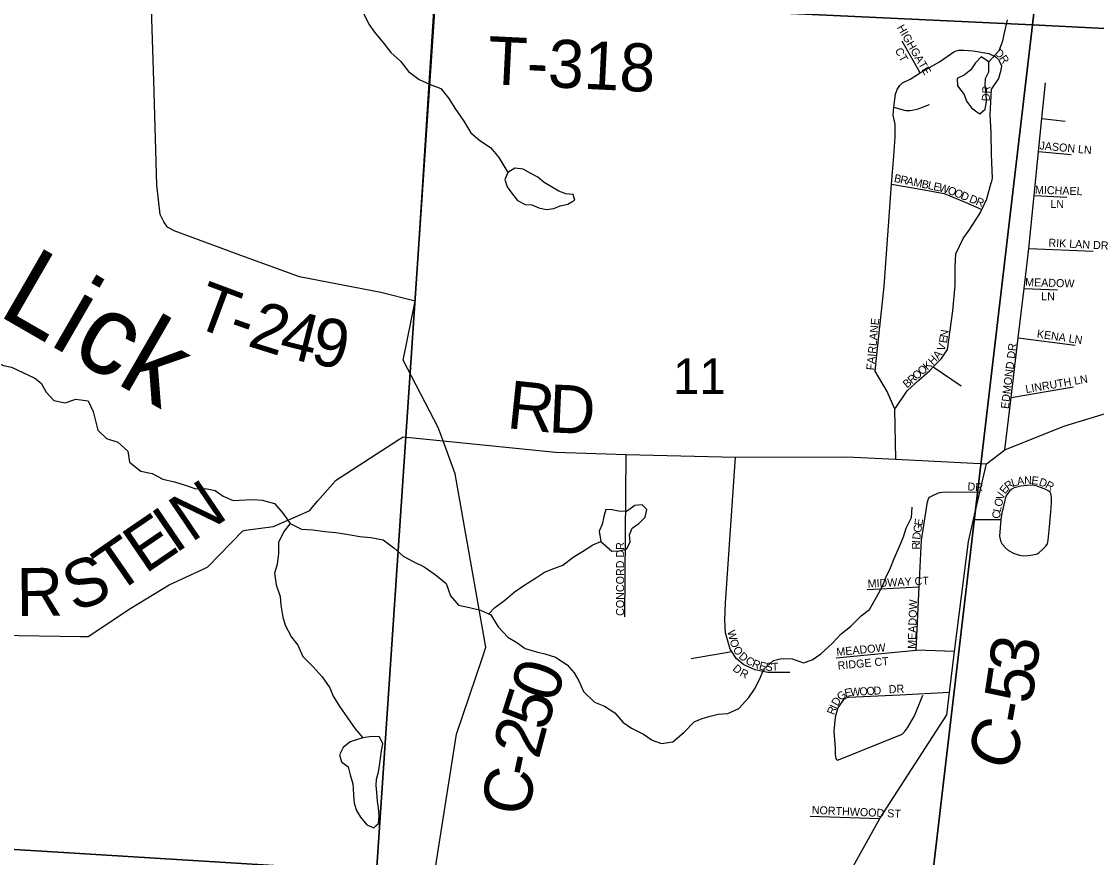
# Model space of a CAD drawing. Extents: x 1624196 to 2029251, y 146837 to 440034.
# Drawn here: x 1869991 to 1876705, y 270363 to 275584 of the extents above; entities that cross this region are included whole.
import ezdxf

# ---------------------------------------------------------------- set-up
doc = ezdxf.new("R2010")
doc.units = 0
for name, color, linetype in [('GM_X_County_Road', 7, 'Continuous'), ('GM_X_County_Road_Text', 7, 'Continuous'), ('GM_X_Minor_Lake', 7, 'Continuous'), ('GM_X_Minor_River', 7, 'Continuous'), ('GM_X_Minor_River_Text', 7, 'Continuous'), ('GM_X_Section', 7, 'Continuous'), ('GM_X_Section_Text', 7, 'Continuous'), ('GM_X_Township_Road', 7, 'Continuous'), ('GM_X_Township_Road_Text', 7, 'Continuous'), ('GM_X_Township_Subdivision', 7, 'Continuous'), ('GM_X_Township_Subdivision_Text', 7, 'Continuous')]:
    doc.layers.add(name, color=color, linetype=linetype)

msp = doc.modelspace()

# ---------------------------------------------------------------- linework, layer by layer
at = {"layer": 'GM_X_County_Road'}
for points in [[(1876018.7, 272820.9), (1876133.6, 272909.4), (1876501.8, 273055.9), (1877165.2, 273259), (1877399.5, 273319.8), (1877442.5, 273348.2), (1877485.7, 273380), (1877526.6, 273418.7), (1877555.7, 273450.2), (1877826, 273971.1), (1877959.3, 274252.7), (1878046.6, 274458.9), (1878201, 274755.8), (1878345.7, 274926.4), (1878586.7, 275256.3), (1878807.2, 275540.3), (1878898.9, 275651.5), (1879012.2, 275718.2), (1879140.9, 275783.8), (1879206.8, 275991), (1879296.1, 276171.1), (1879334.2, 276270.8), (1879514.5, 276720.8), (1879464.3, 276736.4)], [(1872569.8, 270260.4), (1872707.4, 271134.1), (1872869.2, 271612), (1872891.3, 271677.4), (1872700, 272759.1), (1872624.6, 272965.4), (1872594, 273049.1), (1872374.5, 273468), (1872448.8, 273837.1), (1872571.1, 275715.8)], [(1868041.8, 271781.7), (1870358.7, 271742.5), (1870407.3, 271743.4), (1870672.5, 271921.2), (1870913.7, 272066.6), (1871125.3, 272164.5), (1871155.1, 272178.5), (1871373.8, 272402.7), (1871388.9, 272407.9), (1871563.7, 272431.2), (1871788.1, 272528.3), (1871790.7, 272531), (1871795.7, 272536.8), (1871840.3, 272587.7), (1871949.8, 272713.1), (1871952.8, 272716.5), (1872348.3, 272974.2), (1872374.2, 272991.1), (1872624.6, 272965.4), (1873325.3, 272893.5), (1873704.9, 272881.5), (1873767.4, 272879.9), (1874450, 272862.2), (1875147, 272866.1), (1875451, 272850.1), (1876018.7, 272820.9)], [(1874117, 270192.6), (1874698.8, 270168.5), (1875042.6, 270159.9), (1875081.1, 270165), (1875109.3, 270188.1), (1875135, 270217.6), (1875351.7, 270606.8), (1875769.6, 271254.1), (1875787.2, 271394.5), (1875819.1, 271649.1), (1875905.2, 272336.6), (1875937.3, 272473.6), (1875977.2, 272643.9), (1876018.7, 272820.9)]]:
    msp.add_lwpolyline(points, dxfattribs=at)
at = {"layer": 'GM_X_Minor_Lake'}
for points in [[(1876033.2, 275330.8), (1875985.3, 275363.1), (1875949, 275325.2), (1875920.8, 275281.2), (1875878.6, 275249.3), (1875834.4, 275227.5), (1875838.2, 275181.3), (1875878.1, 275127), (1875893.9, 275086.8), (1875923.8, 275044.6), (1875958.4, 275019)], [(1875958.4, 275019), (1875975.7, 275006.3), (1876009.9, 275036.2), (1876018.1, 275084.3), (1876016.3, 275132.4), (1876010.5, 275182.6), (1876012.7, 275226.7), (1876032.9, 275268.7), (1876033.2, 275330.8)], [(1873027.6, 274640.9), (1873009.3, 274596.8), (1873025.2, 274550.7), (1873057, 274506.4), (1873088.9, 274466.1), (1873136.8, 274439.9), (1873178.9, 274439.7), (1873222.9, 274419.4), (1873268.9, 274409.2), (1873315, 274415), (1873355.1, 274432.8), (1873403.3, 274442.6), (1873427.5, 274456.8)], [(1873427.5, 274456.8), (1873447.4, 274468.5), (1873435.6, 274502.6), (1873391.5, 274506.9), (1873347.5, 274525.1), (1873255.6, 274577.7), (1873215.7, 274611.9), (1873171.7, 274634.2), (1873123.8, 274660.5), (1873071.6, 274667), (1873027.6, 274640.9)], [(1873879, 272553.2), (1873866.7, 272565.7), (1873822.7, 272562), (1873770.5, 272524.3), (1873720.5, 272526.6), (1873680.6, 272534.8), (1873640.7, 272537.1), (1873628.4, 272493.1), (1873618.1, 272443.2), (1873597.9, 272401.3), (1873609.2, 272337.3)], [(1873609.2, 272337.3), (1873679, 272276.6), (1873725, 272278.4), (1873771, 272290.1), (1873793.3, 272334), (1873787.6, 272378), (1873805.8, 272420), (1873846, 272449.7), (1873886.2, 272487.5), (1873896.5, 272535.5), (1873879, 272553.2)], [(1872122.6, 271111.5), (1872042.9, 271085.9), (1872000.7, 271050.1), (1871976.4, 271004.2), (1871990.1, 270960.1), (1872031.9, 270929.8), (1872043.6, 270879.7), (1872059.2, 270823.6), (1872063, 270793.5), (1872064.7, 270751.5), (1872068.4, 270703.4), (1872084.1, 270657.3), (1872107.8, 270615.1), (1872147.5, 270566.8), (1872191.3, 270548.5), (1872206.5, 270562.5)], [(1872206.5, 270562.5), (1872221.5, 270576.3), (1872223.8, 270626.4), (1872220.1, 270670.4), (1872214.4, 270714.5), (1872210.7, 270768.6), (1872205, 270812.6), (1872207.3, 270852.7), (1872219.5, 270896.6), (1872229.9, 270950.6), (1872234, 270982.6), (1872238.3, 271028.6), (1872246.6, 271072.6), (1872226.9, 271116.8), (1872178.9, 271119.1), (1872122.6, 271111.5)]]:
    msp.add_lwpolyline(points, dxfattribs=at)
at = {"layer": 'GM_X_Minor_River'}
for points in [[(1872128.6, 275631.5), (1872160.3, 275567.2), (1872196.2, 275516.9), (1872255.9, 275444.5), (1872297.8, 275390.1), (1872357.6, 275335.7), (1872407.4, 275271.3), (1872475.3, 275220.9), (1872543.3, 275190.5), (1872609.2, 275166.1), (1872659, 275103.7), (1872696.8, 275041.4), (1872754.6, 274960.9), (1872796.3, 274888.6), (1872854.2, 274840.2), (1872920.1, 274797.8), (1872971.9, 274735.4), (1873027.6, 274640.9)], [(1876148.5, 275593), (1876130.2, 275520.9), (1876115.9, 275454.8), (1876095.6, 275400.7), (1876033.2, 275330.8)], [(1869169.9, 274239.8), (1869215.7, 274183.4), (1869239.5, 274133.2), (1869269.3, 274070.9), (1869327.1, 274008.5), (1869384.9, 273950.1), (1869406.7, 273887.8), (1869448.5, 273829.5), (1869500.4, 273791.1), (1869570.3, 273738.7), (1869594, 273670.4), (1869631.8, 273598), (1869699.6, 273547.6), (1869761.6, 273515.2), (1869825.4, 273458.8), (1869877.4, 273434.5), (1869927.4, 273424.2), (1870073.7, 273357.2)], [(1870073.7, 273357.2), (1870113.5, 273325.8), (1870145, 273269.5), (1870192.6, 273217.1), (1870262.4, 273202.5), (1870330.5, 273226), (1870406.4, 273215.4), (1870437.9, 273149), (1870451.4, 273098.9), (1870466.9, 273032.7), (1870522.5, 272980.2), (1870592.2, 272957.6), (1870655.7, 272901.1), (1870665.2, 272832.9), (1870736.7, 272776.3), (1870806.5, 272761.7), (1870874.2, 272725.1), (1870946, 272708.6), (1871005.8, 272690.1), (1871079.6, 272665.5), (1871137.6, 272667), (1871199.4, 272654.5), (1871251.1, 272620.1), (1871312.8, 272591.6), (1871388.8, 272597), (1871440.8, 272598.6), (1871494.7, 272594.1), (1871570.5, 272573.5), (1871622, 272513), (1871669.5, 272448.6), (1871739.1, 272414), (1871811, 272409.4), (1871884.9, 272398.8), (1871954.8, 272392.3), (1872032.7, 272379.7), (1872104.5, 272367.1), (1872172.4, 272362.5), (1872250.2, 272345.9), (1872315.8, 272297.4), (1872375.4, 272244.8), (1872445, 272208.2), (1872506.7, 272177.7), (1872574.3, 272131.1), (1872643.8, 272074.5), (1872671.2, 271998.2), (1872720.7, 271939.8), (1872788.5, 271925.2), (1872858.3, 271906.7), (1872922.1, 271878.1), (1872967.5, 271803.7), (1873028.9, 271739.1), (1873084.6, 271706.7), (1873136.3, 271668.2), (1873208.1, 271647.6), (1873259.9, 271635.2), (1873325.7, 271614.7), (1873399.3, 271566), (1873442.8, 271515.6), (1873472.4, 271465.4), (1873501.9, 271399.1), (1873569.3, 271332.5), (1873633.1, 271307.9), (1873696.7, 271267.4), (1873746.2, 271208.9), (1873801.9, 271170.5), (1873875.5, 271133.8), (1873929.2, 271095.4), (1873989, 271074.9), (1874059, 271086.4), (1874129.4, 271145.9), (1874191.9, 271209.5), (1874242, 271231.1), (1874292.1, 271246.7), (1874342.2, 271258.3), (1874402.2, 271261.9), (1874470.4, 271293.4), (1874532.9, 271363), (1874569.3, 271414.8), (1874599.7, 271474.6), (1874628.2, 271538.4), (1874688.6, 271594), (1874738.6, 271605.6), (1874804.6, 271603.1), (1874876.3, 271578.5), (1874928.4, 271598.2), (1874982.7, 271635.8), (1875057.2, 271701.3), (1875109.6, 271760.9), (1875167.9, 271806.5), (1875236.4, 271872.1), (1875286.7, 271911.7), (1875331.2, 271989.5), (1875367.8, 272057.2), (1875392.2, 272115.1), (1875418.6, 272173), (1875441.1, 272230.9), (1875473.6, 272300.7), (1875500.1, 272366.6), (1875516.5, 272420.5), (1875549, 272486.3), (1875553.5, 272550.4)], [(1871669.5, 272448.6), (1871629.1, 272398.9), (1871596.6, 272331), (1871596, 272261), (1871587.5, 272193), (1871571.1, 272139), (1871580.5, 272066.9), (1871605.9, 271992.6), (1871611.5, 271938.5), (1871622.9, 271864.3), (1871638.5, 271814.1), (1871677.9, 271739.7), (1871717.4, 271689.4), (1871748.9, 271619), (1871812.3, 271554.5), (1871867.8, 271492), (1871917.2, 271423.5), (1871936.8, 271371.3), (1871974.3, 271310.9), (1872027.6, 271234.4), (1872075.1, 271166), (1872122.6, 271111.5)], [(1872909, 271884), (1872944.4, 271922), (1873010.7, 271969.5), (1873067.1, 272019.2), (1873127.4, 272062.7), (1873207.7, 272112.2), (1873258, 272145.8), (1873316.1, 272167.4), (1873372.2, 272189), (1873436.6, 272238.5), (1873494.8, 272274.1), (1873559.1, 272315.6), (1873609.2, 272337.3)]]:
    msp.add_lwpolyline(points, dxfattribs=at)
at = {"layer": 'GM_X_Section'}
for points in [[(1872946.7, 281242), (1876934.4, 281070.2), (1876305.4, 275561.9), (1872577.6, 275738.7)], [(1876934.4, 281070.2), (1882345.6, 280681.5), (1882034.8, 275242.1), (1881890.9, 275280.6), (1876305.4, 275561.9)], [(1866452.3, 276073.9), (1872577.6, 275738.7), (1872207.6, 270274.4), (1866878.3, 270602.6)], [(1872577.6, 275738.7), (1876305.4, 275561.9), (1875663.4, 270106.6), (1872207.6, 270274.4)], [(1876305.4, 275561.9), (1881890.9, 275280.6), (1882034.8, 275242.1), (1881638.6, 269690.2), (1875663.4, 270106.6)], [(1872207.6, 270274.4), (1871875.5, 264953), (1866483.9, 265233.4), (1866878.3, 270602.6)]]:
    msp.add_lwpolyline(points, close=True, dxfattribs=at)
at = {"layer": 'GM_X_Township_Road'}
for points in [[(1870818.5, 275147.3), (1870801.2, 275733.2), (1870787.2, 275772.3), (1870772.9, 275796.8), (1870754.6, 275811.1), (1870734.2, 275824.3), (1870510.1, 275869.4), (1870378.3, 275917.3), (1870342.3, 275939.7), (1870303.5, 275966.2), (1870273.1, 276004.9), (1869950, 276901.8), (1869930.1, 276936.7), (1869891.3, 276971.4), (1869887.5, 276974.4), (1869881.3, 276979.5)], [(1872448.8, 273837.1), (1872235.2, 273890.9), (1871727, 273989.8), (1871343.6, 274129.3), (1870944.4, 274277), (1870903.5, 274299.8), (1870879.1, 274332.5), (1870857.4, 274378.4), (1870835.8, 274561.2), (1870818.6, 275141.9), (1870818.5, 275147.3)]]:
    msp.add_lwpolyline(points, dxfattribs=at)
at = {"layer": 'GM_X_Township_Subdivision'}
for points in [[(1875603.4, 275262.9), (1875492, 275461)], [(1875438.8, 274743), (1875438.9, 274743.9), (1875447.9, 274861.8), (1875447, 274942), (1875434.7, 274998.4), (1875440.4, 275049.6), (1875449.5, 275130.5), (1875459.7, 275158.6), (1875477.9, 275183), (1875494.5, 275200.1), (1875541, 275223.6), (1875603.4, 275262.9), (1875725, 275331.5), (1875814.1, 275394.6), (1875830.1, 275401.1), (1875845.4, 275405.6), (1875875.9, 275405.5), (1875934.5, 275401), (1876033, 275383), (1876072.5, 275365.1), (1876092.3, 275346.4), (1876102.4, 275330), (1876111.8, 275306.4), (1876108.6, 275279), (1876092.7, 275228.5), (1876049.8, 275163.1)], [(1876133.6, 272909.4), (1876172.5, 273235.9), (1876216.8, 273608.3), (1876253.5, 273916.9), (1876283.3, 274166.8), (1876316.3, 274496.6), (1876343.7, 274770.9), (1876364.5, 274978.4), (1876386.6, 275200.2)], [(1876048.4, 274576.1), (1876048.6, 274577), (1876056.5, 274605.9), (1876049.9, 274752.2), (1876047.2, 274888.6), (1876042.2, 275002.8), (1876045, 275076.9), (1876049.8, 275163.1)], [(1875440.4, 275049.6), (1875503.6, 275030.6), (1875516.3, 275027.3), (1875539.3, 275027), (1875554.6, 275030.6), (1875590.7, 275038.4), (1875661.3, 275065.6)], [(1876364.5, 274978.4), (1876509.3, 274961.5)], [(1875446.6, 273163.8), (1875397.7, 273272.7), (1875323.7, 273401.1), (1875333.6, 273501.2), (1875379.4, 273929.9), (1875425.5, 274568.8), (1875438.8, 274743)], [(1876343.7, 274770.9), (1876546.5, 274753.5)], [(1875451, 272850.1), (1875446.6, 273163.8), (1875523.6, 273278.3), (1875596.3, 273343.7), (1875664.9, 273405.2), (1875685.7, 273426.2), (1875737.6, 273478.7), (1875774.1, 273534.4), (1875808.5, 273776.6), (1875822, 273934.8), (1875823.1, 274051), (1875825.9, 274133.1), (1875872.8, 274228.9), (1875913.4, 274286.6), (1875980.4, 274390.2), (1875989.9, 274410.1), (1876021.2, 274476), (1876048.4, 274576.1)], [(1875425.5, 274568.8), (1875584.1, 274541), (1875754.2, 274508.7), (1875885.9, 274454.8), (1875989.9, 274410.1)], [(1876316.3, 274496.6), (1876520.3, 274486.3)], [(1876283.3, 274166.8), (1876685.7, 274150.3)], [(1876253.5, 273916.9), (1876461.9, 273907.8)], [(1876216.8, 273608.3), (1876572.2, 273563.3)], [(1875685.7, 273426.2), (1875860.7, 273307.8)], [(1876172.5, 273235.9), (1876562.7, 273302.6)], [(1873758.7, 271866.8), (1873767.4, 272879.9)], [(1874789.4, 271518.8), (1874653.1, 271517.5), (1874572.5, 271535), (1874501.9, 271566.7), (1874454.6, 271606.6), (1874427.2, 271649.6), (1874417.7, 271664.6), (1874387.2, 271766.6), (1874383, 271846.6), (1874387.3, 271953.9), (1874450, 272862.2)], [(1875819.1, 271649.1), (1875579.4, 271657.5), (1875598.7, 272054), (1875612.9, 272344.4), (1875648.8, 272584.1), (1875655.1, 272603), (1875662.3, 272614.1), (1875690.9, 272628.3), (1875724.6, 272643), (1875759.1, 272646.2), (1875977.2, 272643.9)], [(1875937.3, 272473.6), (1876107.2, 272474.1), (1876100.2, 272368.8), (1876106.2, 272341.5), (1876117.2, 272320.4), (1876136.7, 272296.2), (1876156.5, 272279.5), (1876186.2, 272264.6), (1876225.2, 272250.9), (1876236.2, 272249.1), (1876247.3, 272247.5), (1876275.7, 272248.6), (1876308.3, 272254.1), (1876334.4, 272259.9), (1876347.3, 272268.8), (1876367.3, 272285.7), (1876389.4, 272306.7), (1876399.8, 272322.7), (1876403.1, 272344.6), (1876412.6, 272427.8), (1876421, 272522.6), (1876424.1, 272580.5), (1876424.1, 272612.1), (1876421, 272635.2), (1876415.8, 272644.8), (1876408.4, 272651), (1876385.2, 272662.6), (1876356.7, 272674.2), (1876335.7, 272681.6), (1876315.7, 272686.8), (1876302.8, 272687.5), (1876272.5, 272686.8), (1876233.6, 272681.6), (1876190.3, 272671.7), (1876175.6, 272662.6), (1876163, 272650), (1876148.3, 272632.1), (1876139.2, 272618.6), (1876115, 272512.8), (1876108.5, 272473.8)], [(1875272.3, 272036.5), (1875598.7, 272054)], [(1874174.1, 271605.3), (1874427.2, 271649.6)], [(1875079.6, 271609.3), (1875579.4, 271657.5)], [(1875787.2, 271394.5), (1875477.7, 271376.9), (1875156.9, 271363.2), (1875140.2, 271357.7), (1875124.4, 271347.7), (1875109.7, 271328.2), (1875090.7, 271297.2), (1875072.3, 271238.6), (1875065.5, 271151.9), (1875072.5, 271046.1), (1875073.9, 271012.9), (1875076, 270989.7), (1875078.1, 270981.3), (1875081.8, 270975.8), (1875084.5, 270973.2), (1875089.1, 270971.6), (1875094.5, 270972.7), (1875490.9, 271134), (1875505.5, 271148.2), (1875524.5, 271172.9), (1875569.3, 271248.7), (1875621.6, 271376.6)], [(1874915.9, 270622.2), (1875351.7, 270606.8)]]:
    msp.add_lwpolyline(points, dxfattribs=at)

# ---------------------------------------------------------------- texts
at = {"layer": 'GM_X_County_Road_Text'}
for s, rotation, p in [('R', 354.10377, (1873016.1, 273045.2)), ('D', 357.40992, (1873279.7, 273018.5)), ('N', 34.0755, (1871050.8, 272326.3)), ('E', 34.32599, (1870764, 272130.5)), ('I', 34.32117, (1870949.3, 272257)), ('T', 34.7396, (1870580.1, 272002.9)), ('S', 20.61193, (1870319.3, 271894.3)), ('R', 0.73196, (1869961.8, 271870.2)), ('3', 82.43684, (1876327.9, 271503.9)), ('0', 71.21698, (1873322.8, 271320.1)), ('5', 81.37188, (1876299.3, 271315.2)), ('5', 72.21428, (1873266.8, 271145.4)), ('-', 80.08727, (1876276.9, 271186.6)), ('2', 75.12187, (1873220.5, 270970.7)), ('C', 65.70026, (1876151.4, 270883.6)), ('-', 77.86489, (1873195.5, 270853.9)), ('C', 80.89923, (1873157.3, 270614.7))]:
    msp.add_text(s, height=300, rotation=rotation, dxfattribs=at).set_placement(p)
at = {"layer": 'GM_X_Minor_River_Text'}
msp.add_text('Lick', height=500, rotation=329.99818, dxfattribs=at).set_placement((1869833.3, 273755.6))
at = {"layer": 'GM_X_Section_Text'}
msp.add_text('11', height=221, rotation=0.00001, dxfattribs=at).set_placement((1874060.9, 273258.3))
at = {"layer": 'GM_X_Township_Road_Text'}
for s, rotation, p in [('T-318', 357.19359, (1872896.5, 275193.2)), ('T', 339.53174, (1871051.3, 273685.6)), ('2', 342.63414, (1871394.2, 273560)), ('-', 340.3419, (1871265.8, 273605.6)), ('4', 345.7887, (1871587.9, 273499.9)), ('9', 349.43948, (1871787.4, 273450.1))]:
    msp.add_text(s, height=300, rotation=rotation, dxfattribs=at).set_placement(p)
at = {"layer": 'GM_X_Township_Subdivision_Text'}
for s, rotation, p in [('HIGHGATE', 300.1408, (1875457.3, 275546.3)), ('CT', 299.35354, (1875444, 275402.9)), ('D', 316.06635, (1876066.2, 275381.9)), ('R', 302.74034, (1876095.9, 275353.8)), ('DR', 86.81007, (1876038.2, 275084.5)), ('JASON LN', 354.64365, (1876347.6, 274785.4)), ('B', 348.18515, (1875437.8, 274582.8)), ('R', 348.19864, (1875476.6, 274574.7)), ('A', 348.1907, (1875515.3, 274566.6)), ('M', 348.18639, (1875558.4, 274557.6)), ('B', 348.19864, (1875610.1, 274546.8)), ('L', 348.1838, (1875648.8, 274538.7)), ('E', 348.19127, (1875683.3, 274531.5)), ('W', 345.22563, (1875717.1, 274524.5)), ('O', 338.81967, (1875771, 274510.3)), ('O', 338.55372, (1875812, 274494.5)), ('D', 338.54355, (1875852.9, 274478.4)), ('MICHAEL', 358.18095, (1876320.6, 274508.2)), ('D', 338.55372, (1875906.2, 274457.5)), ('R', 338.54581, (1875947.1, 274441.4)), ('LN', 0.00001, (1876417.2, 274418.7)), ('RIK LAN DR', 357.10158, (1876404.4, 274178)), ('MEADOW', 358.21116, (1876259, 273931.8)), ('LN', 0.00001, (1876360, 273842.3)), ('FAIRLANE', 84.36783, (1875316.7, 273404)), ('N', 81.88502, (1875775.6, 273607.9)), ('KENA LN', 351.60771, (1876330.5, 273610.3)), ('V', 71.00873, (1875753.7, 273521.4)), ('E', 81.46298, (1875770.3, 273572.7)), ('EDMOND DR', 83.12856, (1876157, 273162.3)), ('H', 45.89137, (1875683.3, 273435.1)), ('A', 51.6107, (1875717.5, 273470.8)), ('O', 41.21753, (1875615.2, 273372.6)), ('K', 43.73314, (1875650, 273403.2)), ('R', 41.06485, (1875552, 273317.6)), ('O', 41.08966, (1875581.9, 273343.6)), ('LINRUTH LN', 9.6891, (1876266, 273262.9)), ('B', 41.08996, (1875522.2, 273291.6)), ('DR', 356.81546, (1875898.5, 272655.8)), ('R', 38.12312, (1876154.1, 272655.3)), ('L', 16.7542, (1876180.9, 272677.5)), ('A', 8.42376, (1876212.7, 272687.2)), ('N', 2.13121, (1876254.8, 272693.5)), ('E', 354.11541, (1876296.9, 272695.2)), ('D', 341.44754, (1876341.7, 272688.3)), ('R', 330.38164, (1876381.1, 272675.4)), ('V', 71.91061, (1876123.5, 272591.8)), ('E', 52.66293, (1876135.1, 272629.7)), ('O', 75.93725, (1876113, 272550)), ('C', 87.18185, (1876104.1, 272478.6)), ('L', 77.97202, (1876105.8, 272516)), ('G', 81.24552, (1875609.5, 272388.8)), ('E', 81.25659, (1875616.2, 272432.3)), ('D', 82.54691, (1875603.8, 272345.5)), ('CONCORD DR', 90, (1873754.5, 271872)), ('R', 89.7086, (1875602.5, 272285.6)), ('I', 86.85048, (1875602.7, 272324.5)), ('MIDWAY CT', 2.82687, (1875277.1, 272048.6)), ('MEADOW', 88.20763, (1875576.1, 271665.5)), ('W', 284.07906, (1874398.6, 271776.4)), ('O', 287.25927, (1874413.3, 271718)), ('MEADOW', 5.35635, (1875083.1, 271621.8)), ('O', 301.30073, (1874431.8, 271663.8)), ('D', 319.77328, (1874466.1, 271612.9)), ('D', 319.58717, (1874428.4, 271536.2)), ('C', 330.72216, (1874508.2, 271578.5)), ('R', 338.20304, (1874549.2, 271556.1)), ('E', 347.90592, (1874594.8, 271538.7)), ('S', 356.11356, (1874637, 271530.3)), ('T', 3.47994, (1874679.1, 271527.8)), ('RIDGE CT', 5.35635, (1875091.1, 271536.2)), ('R', 333.91524, (1874473.1, 271500.3)), ('E', 11.84854, (1875136.5, 271364.4)), ('W', 3.47357, (1875169, 271371.3)), ('O', 3.18226, (1875226.1, 271374.8)), ('O', 3.17906, (1875270, 271377.2)), ('D', 3.17906, (1875313.9, 271379.7)), ('DR', 3.01158, (1875409.1, 271388.6)), ('D', 60.04639, (1875088.7, 271305.3)), ('G', 38.24683, (1875107.4, 271339.7)), ('R', 68.857, (1875066.2, 271250.2)), ('I', 65.62477, (1875080.2, 271286.4)), ('NORTHWOOD ST', 357.4203, (1874926, 270636.2))]:
    msp.add_text(s, height=50, rotation=rotation, dxfattribs=at).set_placement(p)

doc.saveas('drawing.dxf')
